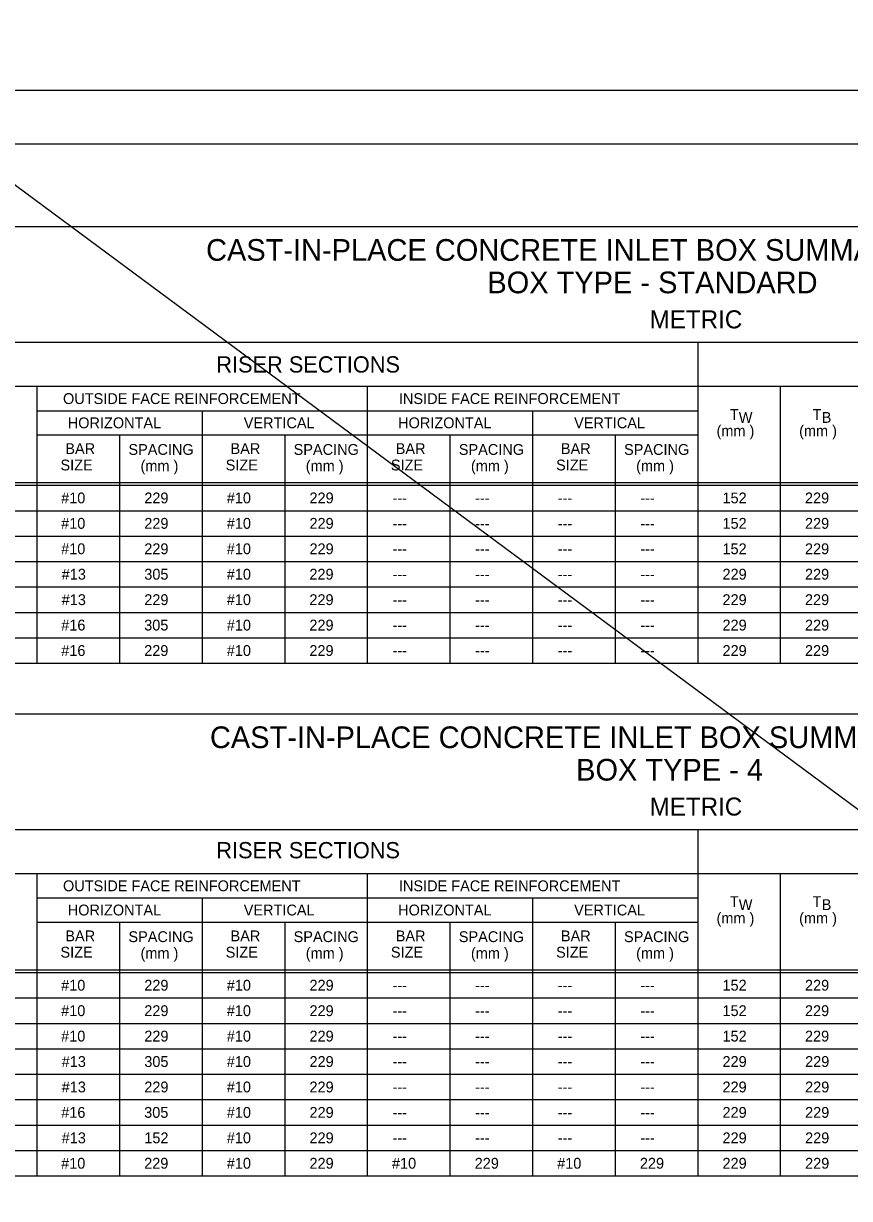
# Model space of a CAD drawing. Extents: x -6420 to 49575, y -4552 to 11624.
# Drawn here: x 35151 to 35901, y 4771 to 5838 of the extents above; entities that cross this region are included whole.
import ezdxf

# ---------------------------------------------------------------- set-up
doc = ezdxf.new("R2010")
doc.units = 0
doc.layers.add('1', color=7, linetype='Continuous')
doc.layers.add('4', color=7, linetype='Continuous')

msp = doc.modelspace()

# ---------------------------------------------------------------- linework, layer by layer
at = {"layer": '1'}
for p, q in [((34295.4, 6319.6), (48971.6, -4552.2)), ((36663.5, 5653.2), (34868.5, 5653.2)), ((36663.5, 5548.2), (34868.5, 5548.2)), ((35763.5, 5548.2), (35763.5, 5256.9)), ((36663.5, 5508.2), (35088.5, 5508.2)), ((35163.5, 5508.2), (35163.5, 5256.9)), ((35463.5, 5508.2), (35463.5, 5256.9)), ((35838.5, 5508.2), (35838.5, 5256.9)), ((35163.5, 5486.2), (35463.5, 5486.2)), ((35313.5, 5486.2), (35313.5, 5256.9)), ((35463.5, 5486.2), (35763.5, 5486.2)), ((35613.5, 5486.2), (35613.5, 5256.9)), ((35163.5, 5464.2), (35463.5, 5464.2)), ((35238.5, 5464.2), (35238.5, 5256.9)), ((35388.5, 5464.2), (35388.5, 5256.9)), ((35463.5, 5464.2), (35763.5, 5464.2)), ((35538.5, 5464.2), (35538.5, 5256.9)), ((35688.5, 5464.2), (35688.5, 5256.9)), ((34868.5, 5421), (36663.5, 5421)), ((34868.5, 5418.5), (36663.5, 5418.5)), ((34868.5, 5395.4), (36663.5, 5395.4)), ((34868.5, 5372.4), (36663.5, 5372.4)), ((34868.5, 5349.3), (36663.5, 5349.3)), ((34868.5, 5326.2), (36663.5, 5326.2)), ((34868.5, 5303.1), (36663.5, 5303.1)), ((34868.5, 5280), (36663.5, 5280)), ((34868.5, 5256.9), (36663.5, 5256.9)), ((36663.5, 5210.7), (34868.5, 5210.7)), ((36663.5, 5105.7), (34868.5, 5105.7)), ((35763.5, 5105.7), (35763.5, 4791.2)), ((36663.5, 5065.7), (35088.5, 5065.7)), ((35163.5, 5065.7), (35163.5, 4791.2)), ((35463.5, 5065.7), (35463.5, 4791.2)), ((35838.5, 5065.7), (35838.5, 4791.2)), ((35163.5, 5043.7), (35463.5, 5043.7)), ((35313.5, 5043.7), (35313.5, 4791.2)), ((35463.5, 5043.7), (35763.5, 5043.7)), ((35613.5, 5043.7), (35613.5, 4791.2)), ((35163.5, 5021.7), (35463.5, 5021.7)), ((35238.5, 5021.7), (35238.5, 4791.2)), ((35388.5, 5021.7), (35388.5, 4791.2)), ((35463.5, 5021.7), (35763.5, 5021.7)), ((35538.5, 5021.7), (35538.5, 4791.2)), ((35688.5, 5021.7), (35688.5, 4791.2)), ((34868.5, 4978.4), (36663.5, 4978.4)), ((34868.5, 4976), (36663.5, 4976)), ((34868.5, 4952.9), (36663.5, 4952.9)), ((34868.5, 4929.8), (36663.5, 4929.8)), ((34868.5, 4906.7), (36663.5, 4906.7)), ((34868.5, 4883.6), (36663.5, 4883.6)), ((34868.5, 4860.5), (36663.5, 4860.5)), ((34868.5, 4837.4), (36663.5, 4837.4)), ((34868.5, 4814.3), (36663.5, 4814.3)), ((34868.5, 4791.2), (36663.5, 4791.2))]:
    msp.add_line(p, q, dxfattribs=at)
msp.add_lwpolyline([(37372.3, 3877.8), (37372.3, 5728.2), (34793.5, 5728.2), (34793.5, 3877.8), (37372.3, 3877.8), (37372.3, 3964.3), (36716.1, 3964.3), (36716.1, 4176.5), (37372.3, 4176.5), (37372.3, 4271.5), (36716.1, 4271.5), (36716.1, 3877.8), (36974.7, 3877.8), (36974.7, 3964.3), (36974.7, 3877.8), (37227.3, 3877.8), (37227.3, 3964.3), (37227.3, 3923.9), (37372.3, 3923.9)], dxfattribs=at)
at = {"layer": '4'}
msp.add_lwpolyline([(34665.6, 5777.4), (37424.8, 5777.4), (37424.8, 3828.6), (34665.6, 3828.6)], close=True, dxfattribs=at)

# ---------------------------------------------------------------- texts
at = {"layer": '1'}
for s, height, p in [('CAST-IN-PLACE CONCRETE INLET BOX SUMMARY TABLE', 19.685, (35317.1, 5622.4)), ('BOX TYPE - STANDARD ', 19.685, (35572.5, 5592.9)), ('METRIC', 16.4, (35719.9, 5561)), ('RISER SECTIONS', 14.764, (35326.4, 5520.9)), ('OUTSIDE FACE REINFORCEMENT', 9.843, (35187.2, 5492.3)), ('INSIDE FACE REINFORCEMENT', 9.843, (35492.2, 5492.3)), ('T ', 9.84, (35792.8, 5477.9)), ('T ', 9.84, (35867.8, 5477.9)), ('HORIZONTAL', 9.84, (35191.5, 5470.3)), ('VERTICAL', 9.84, (35351.3, 5470.3)), ('HORIZONTAL', 9.84, (35491.5, 5470.3)), ('VERTICAL', 9.84, (35651.3, 5470.3)), ('W', 9.84, (35800.8, 5475.2)), ('B', 9.84, (35876.1, 5475.2)), ('(mm )', 9.84, (35780.6, 5463.1)), ('(mm )', 9.84, (35855.6, 5463.1)), ('BAR', 9.84, (35189.3, 5446.9)), ('SPACING', 9.84, (35246.6, 5446.1)), ('BAR', 9.84, (35339.3, 5446.9)), ('SPACING', 9.84, (35396.6, 5446.1)), ('BAR', 9.84, (35489.3, 5446.9)), ('SPACING', 9.84, (35546.6, 5446.1)), ('BAR', 9.84, (35639.3, 5446.9)), ('SPACING', 9.84, (35696.6, 5446.1)), ('SIZE', 9.84, (35184.9, 5432)), ('(mm )', 9.84, (35257.6, 5431.3)), ('SIZE', 9.84, (35334.9, 5432)), ('(mm )', 9.84, (35407.6, 5431.3)), ('SIZE', 9.84, (35484.9, 5432)), ('(mm )', 9.84, (35557.6, 5431.3)), ('SIZE', 9.84, (35634.9, 5432)), ('(mm )', 9.84, (35707.6, 5431.3)), ('#10', 9.84, (35185.5, 5402.1)), ('229', 9.84, (35261, 5402.1)), ('#10', 9.84, (35335.9, 5402.1)), ('229', 9.84, (35411, 5402.1)), ('152', 9.84, (35786, 5402.1)), ('229', 9.84, (35860.9, 5402.1)), ('---', 9.84, (35486.4, 5402.1)), ('---', 9.84, (35561.4, 5402.1)), ('---', 9.84, (35636.4, 5402.1)), ('---', 9.84, (35711.4, 5402.1)), ('#10', 9.84, (35185.5, 5379)), ('229', 9.84, (35261, 5379)), ('#10', 9.84, (35335.9, 5379)), ('229', 9.84, (35411, 5379)), ('---', 9.84, (35486.4, 5379)), ('---', 9.84, (35561.4, 5379)), ('---', 9.84, (35636.4, 5379)), ('---', 9.84, (35711.4, 5379)), ('152', 9.84, (35786, 5379)), ('229', 9.84, (35860.9, 5379)), ('#10', 9.84, (35185.5, 5355.9)), ('229', 9.84, (35261, 5355.9)), ('#10', 9.84, (35335.9, 5355.9)), ('229', 9.84, (35411, 5355.9)), ('---', 9.84, (35486.4, 5355.9)), ('---', 9.84, (35561.4, 5355.9)), ('---', 9.84, (35636.4, 5355.9)), ('---', 9.84, (35711.4, 5355.9)), ('152', 9.84, (35786, 5355.9)), ('229', 9.84, (35860.9, 5355.9)), ('#13', 9.84, (35186, 5332.8)), ('305', 9.84, (35261, 5332.8)), ('#10', 9.84, (35335.9, 5332.8)), ('229', 9.84, (35410.9, 5332.8)), ('---', 9.84, (35486.4, 5332.8)), ('---', 9.84, (35561.4, 5332.8)), ('---', 9.84, (35636.4, 5332.8)), ('---', 9.84, (35711.4, 5332.8)), ('229', 9.84, (35786, 5332.8)), ('229', 9.84, (35860.9, 5332.8)), ('#13', 9.84, (35186, 5309.7)), ('229', 9.84, (35261, 5309.7)), ('#10', 9.84, (35335.9, 5309.7)), ('229', 9.84, (35410.9, 5309.7)), ('229', 9.84, (35786, 5309.7)), ('229', 9.84, (35860.9, 5309.7)), ('---', 9.84, (35486.4, 5309.7)), ('---', 9.84, (35561.4, 5309.7)), ('---', 9.84, (35636.4, 5309.7)), ('---', 9.84, (35711.4, 5309.7)), ('#16', 9.84, (35185.6, 5286.6)), ('305', 9.84, (35260.9, 5286.6)), ('#10', 9.84, (35335.9, 5286.6)), ('229', 9.84, (35410.9, 5286.6)), ('229', 9.84, (35786, 5286.6)), ('229', 9.84, (35860.9, 5286.6)), ('---', 9.84, (35486.4, 5286.6)), ('---', 9.84, (35561.4, 5286.6)), ('---', 9.84, (35636.4, 5286.6)), ('---', 9.84, (35711.4, 5286.6)), ('#16', 9.84, (35185.6, 5263.5)), ('229', 9.84, (35260.9, 5263.5)), ('#10', 9.84, (35335.9, 5263.5)), ('229', 9.84, (35410.9, 5263.5)), ('229', 9.84, (35786, 5263.5)), ('229', 9.84, (35860.9, 5263.5)), ('---', 9.84, (35486.4, 5263.5)), ('---', 9.84, (35561.4, 5263.5)), ('---', 9.84, (35636.4, 5263.5)), ('---', 9.84, (35711.4, 5263.5)), ('CAST-IN-PLACE CONCRETE INLET BOX SUMMARY TABLE', 19.685, (35320.6, 5179.8)), ('BOX TYPE - 4', 19.685, (35653.1, 5150.3)), ('METRIC', 16.4, (35719.9, 5118.5)), ('RISER SECTIONS', 14.764, (35326.4, 5079.7)), ('OUTSIDE FACE REINFORCEMENT', 9.843, (35187.2, 5049.8)), ('INSIDE FACE REINFORCEMENT', 9.843, (35492.2, 5049.8)), ('HORIZONTAL', 9.84, (35191.5, 5027.8)), ('VERTICAL', 9.84, (35351.3, 5027.8)), ('HORIZONTAL', 9.84, (35491.5, 5027.8)), ('VERTICAL', 9.84, (35651.3, 5027.8)), ('T ', 9.84, (35792.8, 5035.4)), ('W', 9.84, (35800.8, 5032.7)), ('T ', 9.84, (35867.8, 5035.4)), ('B', 9.84, (35876.1, 5032.7)), ('(mm )', 9.84, (35780.6, 5020.5)), ('(mm )', 9.84, (35855.6, 5020.5)), ('BAR', 9.84, (35189.3, 5004.3)), ('SPACING', 9.84, (35246.6, 5003.6)), ('BAR', 9.84, (35339.3, 5004.3)), ('SPACING', 9.84, (35396.6, 5003.6)), ('BAR', 9.84, (35489.3, 5004.3)), ('SPACING', 9.84, (35546.6, 5003.6)), ('BAR', 9.84, (35639.3, 5004.3)), ('SPACING', 9.84, (35696.6, 5003.6)), ('SIZE', 9.84, (35184.9, 4989.5)), ('(mm )', 9.84, (35257.6, 4988.7)), ('SIZE', 9.84, (35334.9, 4989.5)), ('(mm )', 9.84, (35407.6, 4988.7)), ('SIZE', 9.84, (35484.9, 4989.5)), ('(mm )', 9.84, (35557.6, 4988.7)), ('SIZE', 9.84, (35634.9, 4989.5)), ('(mm )', 9.84, (35707.6, 4988.7)), ('#10', 9.84, (35185.5, 4959.5)), ('229', 9.84, (35261, 4959.5)), ('#10', 9.84, (35335.9, 4959.5)), ('229', 9.84, (35411, 4959.5)), ('---', 9.84, (35486.4, 4959.5)), ('---', 9.84, (35561.4, 4959.5)), ('---', 9.84, (35636.4, 4959.5)), ('---', 9.84, (35711.4, 4959.5)), ('152', 9.84, (35786, 4959.5)), ('229', 9.84, (35860.9, 4959.5)), ('#10', 9.84, (35185.5, 4936.4)), ('229', 9.84, (35261, 4936.4)), ('#10', 9.84, (35335.9, 4936.4)), ('229', 9.84, (35411, 4936.4)), ('152', 9.84, (35786, 4936.4)), ('229', 9.84, (35860.9, 4936.4)), ('---', 9.84, (35486.4, 4936.4)), ('---', 9.84, (35561.4, 4936.4)), ('---', 9.84, (35636.4, 4936.4)), ('---', 9.84, (35711.4, 4936.4)), ('#10', 9.84, (35185.5, 4913.3)), ('229', 9.84, (35261, 4913.3)), ('#10', 9.84, (35335.9, 4913.3)), ('229', 9.84, (35411, 4913.3)), ('152', 9.84, (35786, 4913.3)), ('229', 9.84, (35860.9, 4913.3)), ('---', 9.84, (35486.4, 4913.3)), ('---', 9.84, (35561.4, 4913.3)), ('---', 9.84, (35636.4, 4913.3)), ('---', 9.84, (35711.4, 4913.3)), ('#13', 9.84, (35186, 4890.2)), ('305', 9.84, (35261, 4890.2)), ('#10', 9.84, (35335.9, 4890.2)), ('229', 9.84, (35411, 4890.2)), ('229', 9.84, (35786, 4890.2)), ('229', 9.84, (35861, 4890.2)), ('---', 9.84, (35486.4, 4890.2)), ('---', 9.84, (35561.4, 4890.2)), ('---', 9.84, (35636.4, 4890.2)), ('---', 9.84, (35711.4, 4890.2)), ('#13', 9.84, (35186, 4867.1)), ('229', 9.84, (35261, 4867.1)), ('#10', 9.84, (35335.9, 4867.1)), ('229', 9.84, (35411, 4867.1)), ('229', 9.84, (35786, 4867.1)), ('229', 9.84, (35861, 4867.1)), ('---', 9.84, (35486.4, 4867.1)), ('---', 9.84, (35561.4, 4867.1)), ('---', 9.84, (35636.4, 4867.1)), ('---', 9.84, (35711.4, 4867.1)), ('#16', 9.84, (35185.6, 4844)), ('305', 9.84, (35260.9, 4844)), ('#10', 9.84, (35335.9, 4844)), ('229', 9.84, (35411, 4844)), ('---', 9.84, (35486.4, 4844)), ('---', 9.84, (35561.4, 4844)), ('---', 9.84, (35636.4, 4844)), ('---', 9.84, (35711.4, 4844)), ('229', 9.84, (35786, 4844)), ('229', 9.84, (35861, 4844)), ('#13', 9.84, (35186, 4820.9)), ('152', 9.84, (35261, 4820.9)), ('#10', 9.84, (35335.9, 4820.9)), ('229', 9.84, (35411, 4820.9)), ('---', 9.84, (35486.4, 4820.9)), ('---', 9.84, (35561.4, 4820.9)), ('---', 9.84, (35636.4, 4820.9)), ('---', 9.84, (35711.4, 4820.9)), ('229', 9.84, (35786, 4820.9)), ('229', 9.84, (35861, 4820.9)), ('#10', 9.84, (35185.5, 4797.8)), ('229', 9.84, (35260.9, 4797.8)), ('#10', 9.84, (35335.9, 4797.8)), ('229', 9.84, (35411, 4797.8)), ('#10', 9.84, (35485.9, 4797.8)), ('229', 9.84, (35561, 4797.8)), ('#10', 9.84, (35635.9, 4797.8)), ('229', 9.84, (35711, 4797.8)), ('229', 9.84, (35786, 4797.8)), ('229', 9.84, (35861, 4797.8))]:
    msp.add_text(s, height=height, dxfattribs=at).set_placement(p)

doc.saveas('drawing.dxf')
